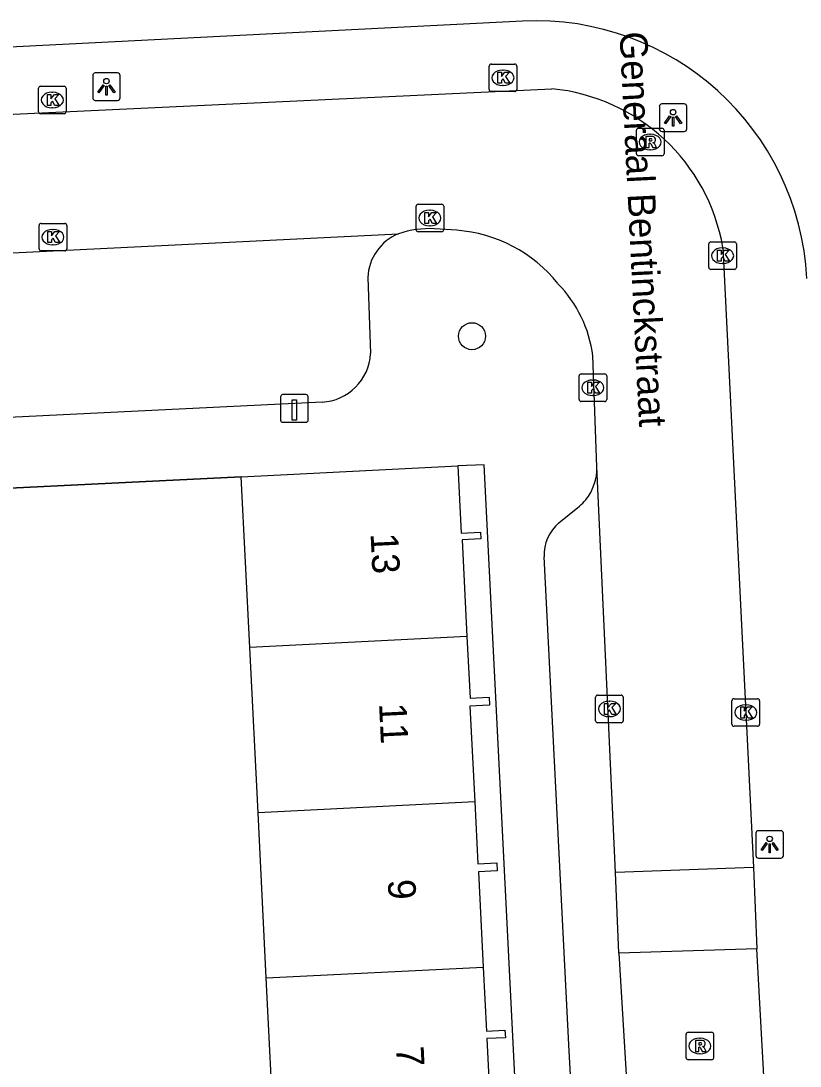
# Model space of a CAD drawing. Extents: x 161084 to 161928, y 385355 to 386522.
# Drawn here: x 161752.3 to 161780.57, y 386162.22 to 386200.12 of the extents above; entities that cross this region are included whole.
import ezdxf

# ---------------------------------------------------------------- set-up
doc = ezdxf.new("R2010")
doc.units = 0
for name, color, linetype in [('IMGEO_Boom', 7, 'Continuous'), ('IMGEO_Kolk', 7, 'Continuous'), ('IMGEO_Laadpaal', 7, 'Continuous'), ('IMGEO_Lichtpunt', 7, 'Continuous'), ('IMGEO_Muur', 7, 'Continuous'), ('IMGEO_Openbare_ruimte_label', 7, 'Continuous'), ('IMGEO_Pand', 7, 'Continuous'), ('IMGEO_Pand_nummerreeks', 7, 'Continuous'), ('IMGEO_Rijbaan_lokaal_open', 7, 'Continuous'), ('IMGEO_Rioolput', 7, 'Continuous'), ('IMGEO_Voetpad_open', 7, 'Continuous')]:
    doc.layers.add(name, color=color, linetype=linetype)

msp = doc.modelspace()

# ---------------------------------------------------------------- linework, layer by layer
at = {"layer": 'IMGEO_Boom'}
msp.add_circle((161768.668, 386188.686), 0.489, dxfattribs=at)
at = {"layer": 'IMGEO_Kolk'}
for p, q in [((161769.292, 386197.63), (161769.292, 386198.482)), ((161769.367, 386198.556), (161770.219, 386198.556)), ((161770.293, 386198.482), (161770.293, 386197.63)), ((161769.78, 386198.336), (161769.805, 386198.336)), ((161753.017, 386197.75), (161753.869, 386197.75)), ((161769.803, 386197.776), (161769.778, 386197.776)), ((161752.942, 386196.824), (161752.942, 386197.676)), ((161753.43, 386197.53), (161753.455, 386197.53)), ((161753.943, 386197.676), (161753.943, 386196.824)), ((161770.219, 386197.556), (161769.367, 386197.556)), ((161753.453, 386196.97), (161753.428, 386196.97)), ((161753.869, 386196.75), (161753.017, 386196.75)), ((161766.642, 386192.545), (161766.642, 386193.397)), ((161766.717, 386193.471), (161767.569, 386193.471)), ((161767.13, 386193.251), (161767.155, 386193.251)), ((161767.643, 386193.397), (161767.643, 386192.545)), ((161752.964, 386191.852), (161752.964, 386192.704)), ((161753.039, 386192.778), (161753.891, 386192.778)), ((161753.452, 386192.558), (161753.477, 386192.558)), ((161753.965, 386192.704), (161753.965, 386191.852)), ((161767.569, 386192.471), (161766.717, 386192.471)), ((161767.153, 386192.691), (161767.128, 386192.691)), ((161777.337, 386192.105), (161778.189, 386192.105)), ((161753.891, 386191.778), (161753.039, 386191.778)), ((161753.475, 386191.998), (161753.45, 386191.998)), ((161777.262, 386191.179), (161777.262, 386192.031)), ((161777.75, 386191.885), (161777.775, 386191.885)), ((161778.263, 386192.031), (161778.263, 386191.179)), ((161777.773, 386191.325), (161777.748, 386191.325)), ((161778.189, 386191.105), (161777.337, 386191.105)), ((161772.556, 386186.391), (161772.556, 386187.243)), ((161772.631, 386187.317), (161773.483, 386187.317)), ((161773.557, 386187.243), (161773.557, 386186.391)), ((161773.044, 386187.097), (161773.069, 386187.097)), ((161773.067, 386186.537), (161773.042, 386186.537)), ((161773.483, 386186.317), (161772.631, 386186.317)), ((161773.154, 386174.744), (161773.154, 386175.596)), ((161773.229, 386175.67), (161774.081, 386175.67)), ((161773.642, 386175.45), (161773.667, 386175.45)), ((161774.155, 386175.596), (161774.155, 386174.744)), ((161778.102, 386174.614), (161778.102, 386175.466)), ((161778.177, 386175.54), (161779.029, 386175.54)), ((161779.103, 386175.466), (161779.103, 386174.614)), ((161778.59, 386175.32), (161778.615, 386175.32)), ((161774.081, 386174.67), (161773.229, 386174.67)), ((161773.665, 386174.89), (161773.64, 386174.89)), ((161778.613, 386174.76), (161778.588, 386174.76)), ((161779.029, 386174.54), (161778.177, 386174.54))]:
    msp.add_line(p, q, dxfattribs=at)
for points in [[(161769.292, 386197.63), (161769.292, 386198.482)], [(161769.367, 386198.556), (161770.219, 386198.556)], [(161770.293, 386198.482), (161770.293, 386197.63)], [(161769.613, 386198.256), (161769.736, 386198.256), (161769.736, 386198.105), (161769.866, 386198.256), (161770.03, 386198.256), (161769.884, 386198.105), (161770.037, 386197.856), (161769.885, 386197.856), (161769.8, 386198.02), (161769.736, 386197.953), (161769.736, 386197.856), (161769.613, 386197.856), (161769.613, 386198.256)], [(161753.017, 386197.75), (161753.869, 386197.75)], [(161752.942, 386196.824), (161752.942, 386197.676)], [(161753.263, 386197.45), (161753.386, 386197.45), (161753.386, 386197.299), (161753.516, 386197.45), (161753.68, 386197.45), (161753.534, 386197.299), (161753.687, 386197.05), (161753.535, 386197.05), (161753.45, 386197.214), (161753.386, 386197.147), (161753.386, 386197.05), (161753.263, 386197.05), (161753.263, 386197.45)], [(161753.943, 386197.676), (161753.943, 386196.824)], [(161770.219, 386197.556), (161769.367, 386197.556)], [(161753.869, 386196.75), (161753.017, 386196.75)], [(161766.642, 386192.545), (161766.642, 386193.397)], [(161766.717, 386193.471), (161767.569, 386193.471)], [(161766.963, 386193.171), (161767.086, 386193.171), (161767.086, 386193.02), (161767.216, 386193.171), (161767.38, 386193.171), (161767.234, 386193.02), (161767.387, 386192.771), (161767.235, 386192.771), (161767.15, 386192.935), (161767.086, 386192.868), (161767.086, 386192.771), (161766.963, 386192.771), (161766.963, 386193.171)], [(161767.643, 386193.397), (161767.643, 386192.545)], [(161752.964, 386191.852), (161752.964, 386192.704)], [(161753.039, 386192.778), (161753.891, 386192.778)], [(161753.285, 386192.478), (161753.408, 386192.478), (161753.408, 386192.327), (161753.538, 386192.478), (161753.702, 386192.478), (161753.556, 386192.327), (161753.709, 386192.078), (161753.557, 386192.078), (161753.472, 386192.242), (161753.408, 386192.175), (161753.408, 386192.078), (161753.285, 386192.078), (161753.285, 386192.478)], [(161753.965, 386192.704), (161753.965, 386191.852)], [(161767.569, 386192.471), (161766.717, 386192.471)], [(161777.337, 386192.105), (161778.189, 386192.105)], [(161753.891, 386191.778), (161753.039, 386191.778)], [(161777.262, 386191.179), (161777.262, 386192.031)], [(161777.583, 386191.805), (161777.706, 386191.805), (161777.706, 386191.654), (161777.836, 386191.805), (161778, 386191.805), (161777.854, 386191.654), (161778.007, 386191.405), (161777.855, 386191.405), (161777.77, 386191.569), (161777.706, 386191.502), (161777.706, 386191.405), (161777.583, 386191.405), (161777.583, 386191.805)], [(161778.263, 386192.031), (161778.263, 386191.179)], [(161778.189, 386191.105), (161777.337, 386191.105)], [(161772.556, 386186.391), (161772.556, 386187.243)], [(161772.631, 386187.317), (161773.483, 386187.317)], [(161773.557, 386187.243), (161773.557, 386186.391)], [(161772.877, 386187.017), (161773, 386187.017), (161773, 386186.866), (161773.13, 386187.017), (161773.294, 386187.017), (161773.148, 386186.866), (161773.301, 386186.617), (161773.149, 386186.617), (161773.064, 386186.781), (161773, 386186.714), (161773, 386186.617), (161772.877, 386186.617), (161772.877, 386187.017)], [(161773.483, 386186.317), (161772.631, 386186.317)], [(161773.154, 386174.744), (161773.154, 386175.596)], [(161773.229, 386175.67), (161774.081, 386175.67)], [(161773.475, 386175.37), (161773.598, 386175.37), (161773.598, 386175.219), (161773.728, 386175.37), (161773.892, 386175.37), (161773.746, 386175.219), (161773.899, 386174.97), (161773.747, 386174.97), (161773.662, 386175.134), (161773.598, 386175.067), (161773.598, 386174.97), (161773.475, 386174.97), (161773.475, 386175.37)], [(161774.155, 386175.596), (161774.155, 386174.744)], [(161778.102, 386174.614), (161778.102, 386175.466)], [(161778.177, 386175.54), (161779.029, 386175.54)], [(161779.103, 386175.466), (161779.103, 386174.614)], [(161778.423, 386175.24), (161778.546, 386175.24), (161778.546, 386175.089), (161778.676, 386175.24), (161778.84, 386175.24), (161778.694, 386175.089), (161778.847, 386174.84), (161778.695, 386174.84), (161778.61, 386175.004), (161778.546, 386174.937), (161778.546, 386174.84), (161778.423, 386174.84), (161778.423, 386175.24)], [(161774.081, 386174.67), (161773.229, 386174.67)], [(161779.029, 386174.54), (161778.177, 386174.54)]]:
    msp.add_lwpolyline(points, dxfattribs=at)
for centre, start, end in [((161769.369, 386198.48), 91.552, 178.448), ((161769.369, 386198.48), 91.552, 178.448), ((161770.217, 386198.48), 1.552, 88.448), ((161770.217, 386198.48), 1.552, 88.448), ((161753.019, 386197.674), 91.552, 178.448), ((161753.019, 386197.674), 91.552, 178.448), ((161753.867, 386197.674), 1.552, 88.448), ((161753.867, 386197.674), 1.552, 88.448), ((161769.369, 386197.632), 181.552, 268.448), ((161769.369, 386197.632), 181.552, 268.448), ((161770.217, 386197.632), 271.552, 358.448), ((161770.217, 386197.632), 271.552, 358.448), ((161753.019, 386196.826), 181.552, 268.448), ((161753.019, 386196.826), 181.552, 268.448), ((161753.867, 386196.826), 271.552, 358.448), ((161753.867, 386196.826), 271.552, 358.448), ((161766.719, 386193.395), 91.552, 178.448), ((161766.719, 386193.395), 91.552, 178.448), ((161767.567, 386193.395), 1.552, 88.448), ((161767.567, 386193.395), 1.552, 88.448), ((161753.041, 386192.702), 91.552, 178.448), ((161753.041, 386192.702), 91.552, 178.448), ((161753.889, 386192.702), 1.552, 88.448), ((161753.889, 386192.702), 1.552, 88.448), ((161766.719, 386192.547), 181.552, 268.448), ((161766.719, 386192.547), 181.552, 268.448), ((161767.567, 386192.547), 271.552, 358.448), ((161767.567, 386192.547), 271.552, 358.448), ((161777.339, 386192.029), 91.552, 178.448), ((161777.339, 386192.029), 91.552, 178.448), ((161778.187, 386192.029), 1.552, 88.448), ((161778.187, 386192.029), 1.552, 88.448), ((161753.041, 386191.854), 181.552, 268.448), ((161753.041, 386191.854), 181.552, 268.448), ((161753.889, 386191.854), 271.552, 358.448), ((161753.889, 386191.854), 271.552, 358.448), ((161777.339, 386191.181), 181.552, 268.448), ((161777.339, 386191.181), 181.552, 268.448), ((161778.187, 386191.181), 271.552, 358.448), ((161778.187, 386191.181), 271.552, 358.448), ((161772.633, 386187.241), 91.552, 178.448), ((161772.633, 386187.241), 91.552, 178.448), ((161773.481, 386187.241), 1.552, 88.448), ((161773.481, 386187.241), 1.552, 88.448), ((161772.633, 386186.393), 181.552, 268.448), ((161772.633, 386186.393), 181.552, 268.448), ((161773.481, 386186.393), 271.552, 358.448), ((161773.481, 386186.393), 271.552, 358.448), ((161773.231, 386175.594), 91.552, 178.448), ((161773.231, 386175.594), 91.552, 178.448), ((161774.079, 386175.594), 1.552, 88.448), ((161774.079, 386175.594), 1.552, 88.448), ((161778.179, 386175.464), 91.552, 178.448), ((161778.179, 386175.464), 91.552, 178.448), ((161779.027, 386175.464), 1.552, 88.448), ((161779.027, 386175.464), 1.552, 88.448), ((161773.231, 386174.746), 181.552, 268.448), ((161773.231, 386174.746), 181.552, 268.448), ((161774.079, 386174.746), 271.552, 358.448), ((161774.079, 386174.746), 271.552, 358.448), ((161778.179, 386174.616), 181.552, 268.448), ((161778.179, 386174.616), 181.552, 268.448), ((161779.027, 386174.616), 271.552, 358.448), ((161779.027, 386174.616), 271.552, 358.448)]:
    msp.add_arc(centre, 0.0765, start, end, dxfattribs=at)
for centre, major_axis, ratio, start_param, end_param in [((161769.779, 386198.056), (-0.387, 0.002), 0.722429, 4.712389, 7.853982), ((161769.804, 386198.056), (-0.39, 0.002), 0.717154, 1.570796, 4.712389), ((161753.429, 386197.25), (-0.387, 0.002), 0.722429, 4.712389, 7.853982), ((161753.454, 386197.25), (-0.39, 0.002), 0.717154, 1.570796, 4.712389), ((161767.129, 386192.971), (-0.387, 0.002), 0.722429, 4.712389, 7.853982), ((161767.154, 386192.971), (-0.39, 0.002), 0.717154, 1.570796, 4.712389), ((161753.451, 386192.278), (-0.387, 0.002), 0.722429, 4.712389, 7.853982), ((161753.476, 386192.278), (-0.39, 0.002), 0.717154, 1.570796, 4.712389), ((161777.749, 386191.605), (-0.387, 0.002), 0.722429, 4.712389, 7.853982), ((161777.774, 386191.605), (-0.39, 0.002), 0.717154, 1.570796, 4.712389), ((161773.043, 386186.817), (-0.387, 0.002), 0.722429, 4.712389, 7.853982), ((161773.068, 386186.817), (-0.39, 0.002), 0.717154, 1.570796, 4.712389), ((161773.641, 386175.17), (-0.387, 0.002), 0.722429, 4.712389, 7.853982), ((161773.666, 386175.17), (-0.39, 0.002), 0.717154, 1.570796, 4.712389), ((161778.589, 386175.04), (-0.387, 0.002), 0.722429, 4.712389, 7.853982), ((161778.614, 386175.04), (-0.39, 0.002), 0.717154, 1.570796, 4.712389)]:
    msp.add_ellipse(centre, major_axis=major_axis, ratio=ratio, start_param=start_param, end_param=end_param, dxfattribs=at)
at = {"layer": 'IMGEO_Laadpaal'}
for p, q in [((161761.724, 386186.482), (161761.724, 386185.641)), ((161761.724, 386186.482), (161761.724, 386185.641)), ((161762.64, 386186.566), (161761.799, 386186.566)), ((161762.64, 386186.566), (161761.799, 386186.566)), ((161762.724, 386185.65), (161762.724, 386186.491)), ((161762.724, 386185.65), (161762.724, 386186.491)), ((161761.808, 386185.566), (161762.649, 386185.566)), ((161761.808, 386185.566), (161762.649, 386185.566))]:
    msp.add_line(p, q, dxfattribs=at)
msp.add_lwpolyline([(161762.139, 386186.379), (161762.299, 386186.379), (161762.299, 386185.646), (161762.139, 386185.646), (161762.139, 386186.379)], dxfattribs=at)
for centre, start, end in [((161761.802, 386186.488), 92.4484, 184.2845), ((161761.802, 386186.488), 92.4484, 184.2845), ((161762.646, 386186.488), 2.4484, 94.2845), ((161762.646, 386186.488), 2.4484, 94.2845), ((161761.802, 386185.644), 182.4484, 274.2845), ((161761.802, 386185.644), 182.4484, 274.2845), ((161762.646, 386185.644), 272.4484, 4.2845), ((161762.646, 386185.644), 272.4484, 4.2845)]:
    msp.add_arc(centre, 0.0779, start, end, dxfattribs=at)
at = {"layer": 'IMGEO_Lichtpunt'}
for p, q in [((161754.908, 386198.138), (161754.908, 386197.331)), ((161754.908, 386198.138), (161754.908, 386197.331)), ((161755.81, 386198.233), (161755.002, 386198.233)), ((161755.81, 386198.233), (161755.002, 386198.233)), ((161755.904, 386197.331), (161755.904, 386198.138)), ((161755.904, 386197.331), (161755.904, 386198.138)), ((161755.002, 386197.237), (161755.81, 386197.237)), ((161755.002, 386197.237), (161755.81, 386197.237)), ((161775.467, 386197.012), (161775.467, 386196.205)), ((161775.467, 386197.012), (161775.467, 386196.205)), ((161776.369, 386197.107), (161775.561, 386197.107)), ((161776.369, 386197.107), (161775.561, 386197.107)), ((161776.463, 386196.205), (161776.463, 386197.012)), ((161776.463, 386196.205), (161776.463, 386197.012)), ((161775.561, 386196.111), (161776.369, 386196.111)), ((161775.561, 386196.111), (161776.369, 386196.111)), ((161778.97, 386170.659), (161778.97, 386169.852)), ((161778.97, 386170.659), (161778.97, 386169.852)), ((161779.872, 386170.754), (161779.064, 386170.754)), ((161779.872, 386170.754), (161779.064, 386170.754)), ((161779.966, 386169.852), (161779.966, 386170.659)), ((161779.966, 386169.852), (161779.966, 386170.659)), ((161779.064, 386169.758), (161779.872, 386169.758)), ((161779.064, 386169.758), (161779.872, 386169.758))]:
    msp.add_line(p, q, dxfattribs=at)
for points in [[(161755.282, 386197.802), (161755.321, 386197.774), (161755.133, 386197.512), (161755.095, 386197.539), (161755.282, 386197.802)], [(161755.384, 386197.754), (161755.431, 386197.754), (161755.431, 386197.432), (161755.384, 386197.432), (161755.384, 386197.754)], [(161755.494, 386197.774), (161755.532, 386197.801), (161755.719, 386197.539), (161755.68, 386197.511), (161755.494, 386197.774)], [(161775.841, 386196.676), (161775.88, 386196.648), (161775.692, 386196.386), (161775.654, 386196.413), (161775.841, 386196.676)], [(161775.943, 386196.628), (161775.99, 386196.628), (161775.99, 386196.306), (161775.943, 386196.306), (161775.943, 386196.628)], [(161776.053, 386196.648), (161776.091, 386196.675), (161776.278, 386196.413), (161776.239, 386196.385), (161776.053, 386196.648)], [(161779.344, 386170.323), (161779.383, 386170.295), (161779.195, 386170.033), (161779.157, 386170.06), (161779.344, 386170.323)], [(161779.446, 386170.275), (161779.493, 386170.275), (161779.493, 386169.953), (161779.446, 386169.953), (161779.446, 386170.275)], [(161779.556, 386170.295), (161779.594, 386170.322), (161779.781, 386170.06), (161779.742, 386170.032), (161779.556, 386170.295)]]:
    msp.add_lwpolyline(points, dxfattribs=at)
for centre in [(161755.407, 386197.936), (161775.966, 386196.81), (161779.469, 386170.457)]:
    msp.add_circle(centre, 0.0994, dxfattribs=at)
for centre, start, end in [((161755.002, 386198.138), 90, 180), ((161755.002, 386198.138), 90, 180), ((161755.81, 386198.138), 0, 90), ((161755.81, 386198.138), 0, 90), ((161755.002, 386197.331), 180, 270), ((161755.002, 386197.331), 180, 270), ((161755.81, 386197.331), 270, 0), ((161755.81, 386197.331), 270, 360), ((161775.561, 386197.012), 90, 180), ((161775.561, 386197.012), 90, 180), ((161776.369, 386197.012), 0, 90), ((161776.369, 386197.012), 0, 90), ((161775.561, 386196.205), 180, 270), ((161775.561, 386196.205), 180, 270), ((161776.369, 386196.205), 270, 0), ((161776.369, 386196.205), 270, 360), ((161779.064, 386170.659), 90, 180), ((161779.064, 386170.659), 90, 180), ((161779.872, 386170.659), 0, 90), ((161779.872, 386170.659), 0, 90), ((161779.064, 386169.852), 180, 270), ((161779.064, 386169.852), 180, 270), ((161779.872, 386169.852), 270, 0), ((161779.872, 386169.852), 270, 360)]:
    msp.add_arc(centre, 0.0946, start, end, dxfattribs=at)
at = {"layer": 'IMGEO_Muur'}
msp.add_lwpolyline([(161746.453, 386182.91), (161760.3, 386183.591)], dxfattribs=at)
at = {"layer": 'IMGEO_Pand'}
for points in [[(161760.3, 386183.591), (161768.15, 386183.982)], [(161768.15, 386183.982), (161768.272, 386181.539), (161768.982, 386181.575), (161768.995, 386181.333), (161768.313, 386181.299), (161768.488, 386177.791)], [(161760.609, 386177.399), (161760.3, 386183.591)], [(161768.488, 386177.791), (161760.609, 386177.399)], [(161768.488, 386177.791), (161768.599, 386175.559), (161769.29, 386175.593), (161769.305, 386175.304), (161768.593, 386175.269), (161768.767, 386171.799)], [(161760.907, 386171.407), (161760.609, 386177.399)], [(161768.767, 386171.799), (161760.907, 386171.407)], [(161768.767, 386171.799), (161768.879, 386169.55), (161769.57, 386169.585), (161769.584, 386169.302), (161768.902, 386169.268), (161769.075, 386165.806)], [(161761.206, 386165.414), (161760.907, 386171.407)], [(161761.206, 386165.414), (161769.075, 386165.806)], [(161769.075, 386165.806), (161769.19, 386163.49), (161769.867, 386163.523), (161769.88, 386163.247), (161769.206, 386163.214), (161769.376, 386159.814)], [(161761.505, 386159.422), (161761.206, 386165.414)]]:
    msp.add_lwpolyline(points, dxfattribs=at)
at = {"layer": 'IMGEO_Rijbaan_lokaal_open'}
for points in [[(161726.173, 386195.447), (161749.44, 386196.621), (161771.561, 386197.657)], [(161768.114, 386192.525), (161767.313, 386192.58)], [(161726.433, 386190.456), (161766.001, 386192.401)], [(161777.773, 386191.901), (161778.888, 386169.417)], [(161773.205, 386183.948), (161773.052, 386187.974)], [(161773.877, 386169.244), (161773.205, 386183.948)], [(161778.888, 386169.417), (161773.877, 386169.244)], [(161778.888, 386169.417), (161779.01, 386166.473)], [(161774.002, 386166.316), (161773.877, 386169.244)], [(161779.01, 386166.473), (161774.002, 386166.316)], [(161774.002, 386166.316), (161775.598, 386139.849), (161775.561, 386139.8)], [(161780.507, 386139.265), (161779.01, 386166.473)]]:
    msp.add_lwpolyline(points, dxfattribs=at)
for centre, radius, start, end in [((161770.903, 386190.717), 6.971, 9.7797, 84.5844), ((161767.12, 386189.101), 3.485, 86.8169, 108.7212), ((161767.745, 386187.367), 5.171, 38.5695, 85.9057), ((161768.535, 386187.406), 4.552, 7.1656, 44.3951)]:
    msp.add_arc(centre, radius, start, end, dxfattribs=at)
at = {"layer": 'IMGEO_Rioolput'}
for p, q in [((161774.711, 386196.227), (161775.563, 386196.227)), ((161774.636, 386195.301), (161774.636, 386196.153)), ((161775.124, 386196.007), (161775.149, 386196.007)), ((161775.637, 386196.153), (161775.637, 386195.301)), ((161775.147, 386195.447), (161775.122, 386195.447)), ((161775.563, 386195.227), (161774.711, 386195.227)), ((161776.437, 386162.521), (161776.437, 386163.373)), ((161776.512, 386163.447), (161777.364, 386163.447)), ((161777.438, 386163.373), (161777.438, 386162.521)), ((161776.925, 386163.227), (161776.95, 386163.227)), ((161776.948, 386162.667), (161776.923, 386162.667)), ((161777.364, 386162.447), (161776.512, 386162.447))]:
    msp.add_line(p, q, dxfattribs=at)
for points in [[(161774.711, 386196.227), (161775.563, 386196.227)], [(161774.636, 386195.301), (161774.636, 386196.153)], [(161775.225, 386195.925), (161774.973, 386195.927), (161774.973, 386195.527)], [(161775.151, 386195.846), (161775.097, 386195.846), (161775.097, 386195.765)], [(161775.637, 386196.153), (161775.637, 386195.301)], [(161774.973, 386195.527), (161775.097, 386195.527), (161775.097, 386195.689), (161775.108, 386195.689)], [(161775.097, 386195.765), (161775.149, 386195.765)], [(161775.155, 386195.66), (161775.226, 386195.527), (161775.366, 386195.527), (161775.301, 386195.653)], [(161775.563, 386195.227), (161774.711, 386195.227)], [(161776.437, 386162.521), (161776.437, 386163.373)], [(161776.512, 386163.447), (161777.364, 386163.447)], [(161777.438, 386163.373), (161777.438, 386162.521)], [(161777.026, 386163.145), (161776.774, 386163.147), (161776.774, 386162.747)], [(161776.774, 386162.747), (161776.898, 386162.747), (161776.898, 386162.909), (161776.909, 386162.909)], [(161776.952, 386163.066), (161776.898, 386163.066), (161776.898, 386162.985)], [(161776.898, 386162.985), (161776.95, 386162.985)], [(161776.956, 386162.88), (161777.027, 386162.747), (161777.167, 386162.747), (161777.102, 386162.873)], [(161777.364, 386162.447), (161776.512, 386162.447)]]:
    msp.add_lwpolyline(points, dxfattribs=at)
for centre, radius, start, end in [((161774.713, 386196.151), 0.0765, 91.552, 178.448), ((161774.713, 386196.151), 0.0765, 91.552, 178.448), ((161775.561, 386196.151), 0.0765, 1.552, 88.448), ((161775.561, 386196.151), 0.0765, 1.552, 88.448), ((161775.157, 386195.75), 0.0964, 77.0061, 93.1865), ((161775.171, 386195.807), 0.0378, 276.6634, 79.6772), ((161775.224, 386195.815), 0.109, 350.3612, 89.416), ((161775.107, 386195.636), 0.0533, 26.0293, 88.6989), ((161775.133, 386195.954), 0.19, 274.7715, 282.9687), ((161775.222, 386195.815), 0.112, 277.5842, 350.9817), ((161775.206, 386195.6), 0.108, 29.5134, 73.7905), ((161774.713, 386195.303), 0.0765, 181.552, 268.448), ((161774.713, 386195.303), 0.0765, 181.552, 268.448), ((161775.561, 386195.303), 0.0765, 271.552, 358.448), ((161775.561, 386195.303), 0.0765, 271.552, 358.448), ((161776.514, 386163.371), 0.0765, 91.552, 178.448), ((161776.514, 386163.371), 0.0765, 91.552, 178.448), ((161777.362, 386163.371), 0.0765, 1.552, 88.448), ((161777.362, 386163.371), 0.0765, 1.552, 88.448), ((161776.908, 386162.856), 0.0533, 26.0293, 88.6989), ((161776.934, 386163.174), 0.19, 274.7715, 282.9687), ((161776.958, 386162.97), 0.0964, 77.0061, 93.1865), ((161776.972, 386163.027), 0.0378, 276.6634, 79.6772), ((161777.025, 386163.035), 0.109, 350.3612, 89.416), ((161777.023, 386163.035), 0.112, 277.5842, 350.9817), ((161777.007, 386162.82), 0.108, 29.5134, 73.7905), ((161776.514, 386162.523), 0.0765, 181.552, 268.448), ((161776.514, 386162.523), 0.0765, 181.552, 268.448), ((161777.362, 386162.523), 0.0765, 271.552, 358.448), ((161777.362, 386162.523), 0.0765, 271.552, 358.448)]:
    msp.add_arc(centre, radius, start, end, dxfattribs=at)
for centre, major_axis, ratio, start_param, end_param in [((161775.123, 386195.727), (-0.387, 0.002), 0.722429, 4.712389, 7.853982), ((161775.148, 386195.727), (-0.39, 0.002), 0.717154, 1.570796, 4.712389), ((161776.924, 386162.947), (-0.387, 0.002), 0.722429, 4.712389, 7.853982), ((161776.949, 386162.947), (-0.39, 0.002), 0.717154, 1.570796, 4.712389)]:
    msp.add_ellipse(centre, major_axis=major_axis, ratio=ratio, start_param=start_param, end_param=end_param, dxfattribs=at)
at = {"layer": 'IMGEO_Voetpad_open'}
for points in [[(161770.504, 386200.107), (161717.32, 386197.409)], [(161764.889, 386190.812), (161764.989, 386188.053)], [(161763.228, 386186.296), (161723.181, 386184.338), (161697.711, 386183.053)], [(161771.382, 386138.722), (161769.108, 386184.017), (161768.15, 386183.982)], [(161760.3, 386183.591), (161746.453, 386182.91)], [(161771.824, 386181.914), (161772.565, 386182.523)], [(161773.268, 386143.405), (161772.191, 386162.764), (161771.29, 386180.689)]]:
    msp.add_lwpolyline(points, dxfattribs=at)
for centre, radius, start, end in [((161770.992, 386190.281), 9.839, 2.9274, 92.8446), ((161766.683, 386190.74), 1.795, 112.3252, 177.7052), ((161763.127, 386188.158), 1.865, 273.1075, 356.7622), ((161771.396, 386183.904), 1.809, 320.6346, 1.4031), ((161771.398, 386183.905), 1.809, 310.1791, 320.5634), ((161772.789, 386180.765), 1.5, 130.0042, 182.8892)]:
    msp.add_arc(centre, radius, start, end, dxfattribs=at)

# ---------------------------------------------------------------- texts
at = {"layer": 'IMGEO_Openbare_ruimte_label'}
msp.add_text('Generaal Bentinckstraat', height=1, rotation=272.8653, dxfattribs=at).set_placement((161774.022, 386199.711))
at = {"layer": 'IMGEO_Pand_nummerreeks'}
for s, p in [('13', (161764.988, 386181.529)), ('11', (161765.295, 386175.366)), ('9', (161765.613, 386168.971)), ('7', (161765.914, 386162.922))]:
    msp.add_text(s, height=1, rotation=272.8514, dxfattribs=at).set_placement(p)

doc.saveas('drawing.dxf')
